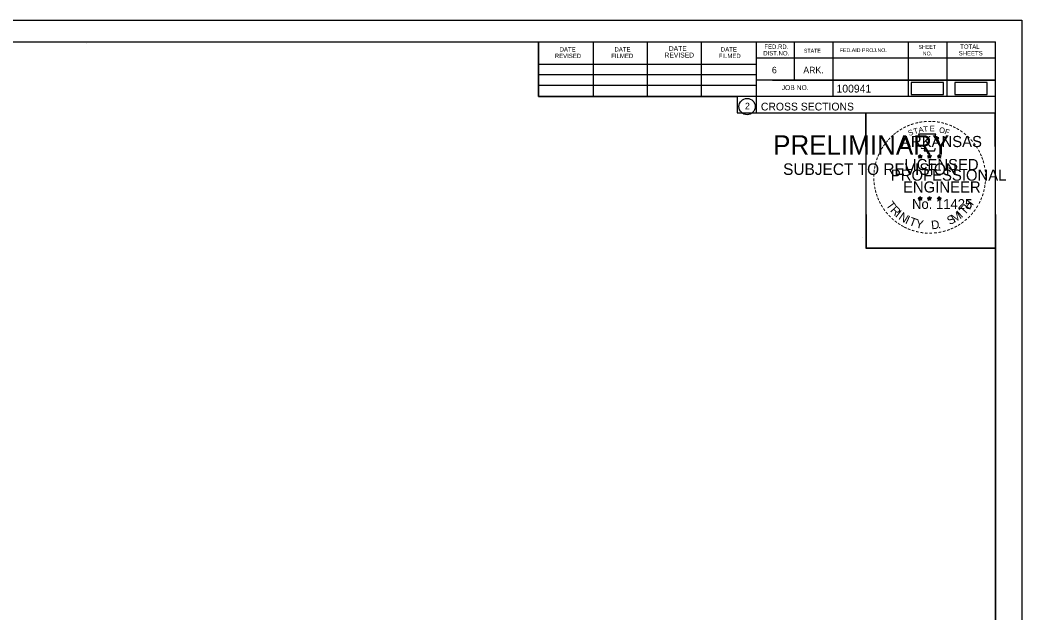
# Model space of a CAD drawing. Extents: x 1370538 to 1372872, y 376220 to 381127.
# Drawn here: x 1370691.2 to 1370871.5, y 377393.8 to 377500.5 of the extents above; entities that cross this region are included whole.
import ezdxf

# ---------------------------------------------------------------- set-up
doc = ezdxf.new("R2010")
doc.units = 0
for name, color, linetype in [('Default', 7, 'Continuous'), ('R_Border Notes', 7, 'Continuous'), ('R_No Plot', 7, 'Continuous'), ('T_Indications', 7, 'Continuous'), ('T_Notes', 7, 'Continuous')]:
    doc.layers.add(name, color=color, linetype=linetype)

msp = doc.modelspace()

# ---------------------------------------------------------------- linework, layer by layer
at = {"layer": 'Default'}
for points in [[(1370851.6, 377487.06), (1370857.43, 377487.06), (1370857.43, 377489.25), (1370851.6, 377489.25)], [(1370859.47, 377487.06), (1370865.3, 377487.06), (1370865.3, 377489.25), (1370859.47, 377489.25)]]:
    msp.add_lwpolyline(points, close=True, dxfattribs=at)
at = {"layer": 'R_Border Notes'}
for p, q in [((1370550.61, 377496.56), (1370866.79, 377496.56)), ((1370703.13, 377496.3), (1370703.13, 377496.3)), ((1370703.13, 377496.3), (1370703.13, 377496.3)), ((1370784.53, 377486.68), (1370784.53, 377496.56)), ((1370794.39, 377486.68), (1370794.39, 377496.36)), ((1370804.15, 377486.68), (1370804.15, 377496.36)), ((1370813.83, 377486.68), (1370813.83, 377496.36)), ((1370823.69, 377496.56), (1370823.69, 377483.76)), ((1370830.53, 377496.56), (1370830.53, 377489.62)), ((1370837.47, 377496.56), (1370837.47, 377486.68)), ((1370851.05, 377496.56), (1370851.05, 377486.68)), ((1370857.99, 377496.56), (1370857.99, 377486.68)), ((1370866.79, 377291.1), (1370866.79, 377496.56)), ((1370866.79, 377493.62), (1370823.69, 377493.62)), ((1370866.79, 377493.64), (1370866.79, 377493.64)), ((1370784.53, 377492.54), (1370823.69, 377492.54)), ((1370784.53, 377490.68), (1370823.69, 377490.68)), ((1370866.79, 377489.62), (1370823.69, 377489.62)), ((1370826.65, 377489.62), (1370866.79, 377489.62)), ((1370784.53, 377486.68), (1370784.53, 377488.74)), ((1370784.53, 377488.74), (1370823.69, 377488.74)), ((1370866.79, 377486.68), (1370784.53, 377486.68)), ((1370823.69, 377483.76), (1370866.79, 377483.76))]:
    msp.add_line(p, q, dxfattribs=at)
msp.add_circle((1370822.07, 377484.9), 1.47, dxfattribs=at)
at = {"layer": 'R_No Plot'}
for p, q in [((1370538.21, 377500.46), (1370871.54, 377500.46)), ((1370842.82, 377461.31), (1370842.82, 377461.31))]:
    msp.add_line(p, q, dxfattribs=at)
for points in [[(1370538.2, 377500.46), (1370871.54, 377500.46), (1370871.54, 377287.12), (1370538.2, 377287.12)], [(1370784.53, 377496.56), (1370784.53, 377486.68), (1370820.26, 377486.68), (1370820.26, 377483.76), (1370843.46, 377483.76), (1370843.46, 377459.43), (1370866.79, 377459.43), (1370866.79, 377291.1), (1370550.61, 377291.1), (1370550.61, 377496.56)], [(1370843.46, 377483.76), (1370866.67, 377483.76), (1370866.79, 377459.43), (1370843.58, 377459.43)]]:
    msp.add_lwpolyline(points, close=True, dxfattribs=at)
at = {"layer": 'T_Indications'}
for p, q in [((1370852.87, 377476.02), (1370853.22, 377475.91)), ((1370852.87, 377476.02), (1370853.12, 377475.97)), ((1370852.87, 377476.02), (1370853.11, 377475.9)), ((1370853, 377475.61), (1370853.22, 377475.91)), ((1370853, 377475.61), (1370853.13, 377475.86)), ((1370853, 377475.61), (1370853.22, 377475.83)), ((1370853.22, 377476.27), (1370853.18, 377476.02)), ((1370853.22, 377475.91), (1370853.22, 377476.27)), ((1370853.22, 377476.27), (1370853.27, 377476.02)), ((1370853.57, 377476.02), (1370853.22, 377475.91)), ((1370853.43, 377475.61), (1370853.22, 377475.91)), ((1370853.43, 377475.61), (1370853.22, 377475.83)), ((1370853.57, 377476.02), (1370853.28, 377475.97)), ((1370853.43, 377475.61), (1370853.3, 377475.9)), ((1370853.57, 377476.02), (1370853.36, 377475.92)), ((1370854.54, 377476.02), (1370854.89, 377475.91)), ((1370854.54, 377476.02), (1370854.79, 377475.97)), ((1370854.54, 377476.02), (1370854.78, 377475.9)), ((1370854.67, 377475.61), (1370854.89, 377475.91)), ((1370854.67, 377475.61), (1370854.8, 377475.86)), ((1370854.67, 377475.61), (1370854.89, 377475.83)), ((1370854.89, 377476.27), (1370854.85, 377476.02)), ((1370854.89, 377475.91), (1370854.89, 377476.27)), ((1370854.89, 377476.27), (1370854.94, 377476.02)), ((1370855.24, 377476.02), (1370854.89, 377475.91)), ((1370855.1, 377475.61), (1370854.89, 377475.91)), ((1370855.1, 377475.61), (1370854.89, 377475.83)), ((1370855.24, 377476.02), (1370854.95, 377475.97)), ((1370855.1, 377475.61), (1370854.97, 377475.9)), ((1370855.24, 377476.02), (1370855.03, 377475.92)), ((1370856.31, 377476.01), (1370856.65, 377475.9)), ((1370856.31, 377476.01), (1370856.56, 377475.96)), ((1370856.31, 377476.01), (1370856.54, 377475.89)), ((1370856.44, 377475.6), (1370856.65, 377475.9)), ((1370856.44, 377475.6), (1370856.56, 377475.84)), ((1370856.44, 377475.6), (1370856.65, 377475.82)), ((1370856.65, 377476.26), (1370856.61, 377476.01)), ((1370856.65, 377475.9), (1370856.65, 377476.26)), ((1370856.65, 377476.26), (1370856.7, 377476.01)), ((1370857, 377476.01), (1370856.65, 377475.9)), ((1370856.87, 377475.6), (1370856.65, 377475.9)), ((1370856.87, 377475.6), (1370856.65, 377475.81)), ((1370857, 377476.01), (1370856.72, 377475.96)), ((1370856.87, 377475.6), (1370856.73, 377475.89)), ((1370857, 377476.01), (1370856.8, 377475.91)), ((1370852.87, 377468.45), (1370853.22, 377468.34)), ((1370852.87, 377468.45), (1370853.12, 377468.4)), ((1370852.87, 377468.45), (1370853.1, 377468.32)), ((1370853, 377468.04), (1370853.22, 377468.34)), ((1370853, 377468.04), (1370853.13, 377468.28)), ((1370853, 377468.04), (1370853.21, 377468.26)), ((1370853.22, 377468.7), (1370853.18, 377468.45)), ((1370853.43, 377468.04), (1370853.21, 377468.25)), ((1370853.22, 377468.34), (1370853.22, 377468.7)), ((1370853.22, 377468.7), (1370853.27, 377468.45)), ((1370853.56, 377468.45), (1370853.22, 377468.34)), ((1370853.43, 377468.04), (1370853.22, 377468.34)), ((1370853.56, 377468.45), (1370853.28, 377468.4)), ((1370853.43, 377468.04), (1370853.29, 377468.33)), ((1370853.56, 377468.45), (1370853.36, 377468.34)), ((1370854.54, 377468.45), (1370854.89, 377468.34)), ((1370854.54, 377468.45), (1370854.79, 377468.4)), ((1370854.54, 377468.45), (1370854.77, 377468.32)), ((1370854.67, 377468.04), (1370854.89, 377468.34)), ((1370854.67, 377468.04), (1370854.8, 377468.28)), ((1370854.67, 377468.04), (1370854.88, 377468.26)), ((1370854.89, 377468.7), (1370854.84, 377468.45)), ((1370855.1, 377468.04), (1370854.88, 377468.25)), ((1370854.89, 377468.34), (1370854.89, 377468.7)), ((1370854.89, 377468.7), (1370854.93, 377468.45)), ((1370855.23, 377468.45), (1370854.89, 377468.34)), ((1370855.1, 377468.04), (1370854.89, 377468.34)), ((1370855.23, 377468.45), (1370854.95, 377468.4)), ((1370855.1, 377468.04), (1370854.96, 377468.33)), ((1370855.23, 377468.45), (1370855.03, 377468.34)), ((1370856.3, 377468.44), (1370856.65, 377468.33)), ((1370856.3, 377468.44), (1370856.56, 377468.39)), ((1370856.3, 377468.44), (1370856.54, 377468.31)), ((1370856.44, 377468.03), (1370856.65, 377468.33)), ((1370856.44, 377468.03), (1370856.56, 377468.27)), ((1370856.44, 377468.03), (1370856.65, 377468.25)), ((1370856.65, 377468.69), (1370856.61, 377468.44)), ((1370856.65, 377468.33), (1370856.65, 377468.69)), ((1370856.65, 377468.69), (1370856.7, 377468.44)), ((1370857, 377468.44), (1370856.65, 377468.33)), ((1370856.87, 377468.03), (1370856.65, 377468.33)), ((1370856.87, 377468.03), (1370856.65, 377468.24)), ((1370857, 377468.44), (1370856.71, 377468.39)), ((1370856.87, 377468.03), (1370856.73, 377468.32)), ((1370857, 377468.44), (1370856.8, 377468.33))]:
    msp.add_line(p, q, dxfattribs=at)
for points in [[(1370852.91, 377479.9), (1370853.18, 377479.07)], [(1370856.42, 377478.98), (1370856.57, 377479.26), (1370855.88, 377479.24), (1370856.03, 377479.9), (1370852.91, 377479.9)], [(1370853.4, 377477.47), (1370853.4, 377477.39), (1370853.97, 377477.37), (1370853.91, 377476.9), (1370855.78, 377476.9), (1370855.98, 377477.43)], [(1370853.22, 377476.27), (1370853.43, 377475.61), (1370852.87, 377476.02), (1370853.57, 377476.02), (1370853, 377475.61), (1370853.22, 377476.27)], [(1370854.89, 377476.27), (1370855.1, 377475.61), (1370854.54, 377476.02), (1370855.24, 377476.02), (1370854.67, 377475.61), (1370854.89, 377476.27)], [(1370856.65, 377476.26), (1370856.87, 377475.6), (1370856.31, 377476.01), (1370857, 377476.01), (1370856.44, 377475.6), (1370856.65, 377476.26)], [(1370853.22, 377468.7), (1370853.43, 377468.04), (1370852.87, 377468.45), (1370853.56, 377468.45), (1370853, 377468.04), (1370853.22, 377468.7)], [(1370854.89, 377468.7), (1370855.1, 377468.04), (1370854.54, 377468.45), (1370855.23, 377468.45), (1370854.67, 377468.04), (1370854.89, 377468.7)], [(1370856.65, 377468.69), (1370856.87, 377468.03), (1370856.3, 377468.44), (1370857, 377468.44), (1370856.44, 377468.03), (1370856.65, 377468.69)]]:
    msp.add_lwpolyline(points, dxfattribs=at)
for centre, radius in [((1370853.22, 377475.91), 0.172), ((1370853.22, 377475.91), 0.145), ((1370853.22, 377475.91), 0.116), ((1370853.22, 377475.91), 0.0991), ((1370853.22, 377475.91), 0.0747), ((1370853.22, 377475.91), 0.0495), ((1370853.22, 377475.91), 0.0296), ((1370854.89, 377475.91), 0.172), ((1370854.89, 377475.91), 0.145), ((1370854.89, 377475.91), 0.116), ((1370854.89, 377475.91), 0.0991), ((1370854.89, 377475.91), 0.0747), ((1370854.89, 377475.91), 0.0495), ((1370854.89, 377475.91), 0.0296), ((1370856.65, 377475.9), 0.172), ((1370856.65, 377475.9), 0.145), ((1370856.65, 377475.9), 0.116), ((1370856.65, 377475.9), 0.0991), ((1370856.65, 377475.9), 0.0747), ((1370856.65, 377475.9), 0.0495), ((1370856.65, 377475.9), 0.0296), ((1370853.22, 377468.33), 0.172), ((1370853.22, 377468.33), 0.145), ((1370853.22, 377468.33), 0.116), ((1370853.22, 377468.33), 0.0991), ((1370853.22, 377468.33), 0.0747), ((1370853.22, 377468.33), 0.0495), ((1370853.22, 377468.33), 0.0296), ((1370854.88, 377468.33), 0.172), ((1370854.88, 377468.33), 0.145), ((1370854.88, 377468.33), 0.116), ((1370854.88, 377468.33), 0.0991), ((1370854.88, 377468.33), 0.0747), ((1370854.88, 377468.33), 0.0495), ((1370854.88, 377468.33), 0.0296), ((1370856.65, 377468.32), 0.172), ((1370856.65, 377468.32), 0.145), ((1370856.65, 377468.32), 0.116), ((1370856.65, 377468.32), 0.0991), ((1370856.65, 377468.32), 0.0747), ((1370856.65, 377468.32), 0.0495), ((1370856.65, 377468.32), 0.0296)]:
    msp.add_circle(centre, radius, dxfattribs=at)

# ---------------------------------------------------------------- texts
at = {"layer": 'R_Border Notes'}
for s, height, p in [('DATE', 0.782, (1370788.33, 377494.8)), ('DATE', 0.782, (1370798.19, 377494.8)), ('REVISED', 0.879, (1370807.19, 377493.72)), ('DATE', 0.879, (1370807.97, 377494.9)), ('DATE', 0.782, (1370817.35, 377494.8)), ('DIST.NO.', 0.782, (1370824.97, 377494.1)), ('FED.RD.', 0.782, (1370825.17, 377495.28)), ('STATE', 0.684, (1370832.29, 377494.6)), ('FED.AID PROJ.NO.', 0.684, (1370838.75, 377494.7)), ('SHEET', 0.684, (1370852.91, 377495.28)), ('NO.', 0.684, (1370853.69, 377494.1)), ('SHEETS', 0.782, (1370860.15, 377494.1)), ('TOTAL', 0.782, (1370860.43, 377495.28)), ('REVISED', 0.782, (1370787.45, 377493.62)), ('FILMED', 0.782, (1370797.61, 377493.62)), ('FILMED', 0.782, (1370816.95, 377493.62)), ('6', 1.17, (1370826.53, 377490.88)), ('ARK.', 1.172, (1370832.19, 377490.88)), ('JOB NO.', 0.879, (1370828.29, 377487.86)), ('100941', 1.4, (1370838.16, 377487.42)), ('2', 1.17, (1370821.69, 377484.41)), ('CROSS SECTIONS', 1.4, (1370824.55, 377484.19))]:
    msp.add_text(s, height=height, rotation=360, dxfattribs=at).set_placement(p)
at = {"layer": 'T_Indications'}
for s, height, rotation, p in [('-', 1.6, 19.1761, (1370851.66, 377481.02)), ('-', 1.6, 13.6301, (1370852.41, 377481.27)), ('-', 1.6, 10.2193, (1370853.09, 377481.43)), ('-', 1.6, 5.8968, (1370853.82, 377481.54)), ('-', 1.6, 0.1862, (1370854.59, 377481.61)), ('-', 1.6, 357.743, (1370855.31, 377481.6)), ('-', 1.6, 352.1617, (1370856.06, 377481.54)), ('-', 1.6, 347.2049, (1370856.78, 377481.43)), ('-', 1.6, 342.3362, (1370857.41, 377481.27)), ('-', 1.6, 38.9507, (1370848.74, 377479.3)), ('-', 1.6, 36.2317, (1370849.22, 377479.67)), ('-', 1.6, 34.0636, (1370849.8, 377480.07)), ('-', 1.6, 28.7918, (1370850.39, 377480.44)), ('-', 1.6, 24.3072, (1370851.03, 377480.76)), ('S', 1, 21.594, (1370851.27, 377479.58)), ('T', 1, 16.4036, (1370852.18, 377479.91)), ('A', 1, 11.2132, (1370853.01, 377480.16)), ('T', 1, 6.0228, (1370853.86, 377480.32)), ('E', 1, 0.8323, (1370854.96, 377480.43)), ('O', 1, 350.4515, (1370856.57, 377480.22)), ('F', 1, 340.0707, (1370857.52, 377480)), ('-', 1.6, 337.8551, (1370858.15, 377481.05)), ('-', 1.6, 334.1211, (1370858.78, 377480.78)), ('-', 1.6, 329.6409, (1370859.36, 377480.49)), ('-', 1.6, 325.8627, (1370860, 377480.13)), ('-', 1.6, 320.5297, (1370860.61, 377479.71)), ('-', 1.6, 54.2325, (1370847.05, 377477.35)), ('-', 1.6, 50.6142, (1370847.46, 377477.91)), ('-', 1.6, 48.423, (1370847.86, 377478.4)), ('-', 1.6, 42.9622, (1370848.31, 377478.88)), ('ARKANSAS', 2, 360, (1370849.77, 377477.61)), ('-', 1.6, 315.5786, (1370861.21, 377479.22)), ('-', 1.6, 309.8797, (1370861.78, 377478.67)), ('-', 1.6, 306.6522, (1370862.3, 377478.07)), ('-', 1.6, 67.7743, (1370846.15, 377475.6)), ('-', 1.6, 62.8713, (1370846.41, 377476.21)), ('-', 1.6, 58.0706, (1370846.72, 377476.82)), ('-', 1.4, 303.6753, (1370862.79, 377477.5)), ('-', 1.6, 299.6684, (1370863.11, 377476.89)), ('-', 1.6, 294.6628, (1370863.43, 377476.28)), ('-', 1.6, 75.461, (1370845.73, 377474.25)), ('-', 1.6, 72.3945, (1370845.93, 377474.97)), ('LICENSED', 2, 360, (1370850.36, 377473.46)), ('DWB', 0.01, 360, (1370853.21, 377475.9)), ('DWB', 0.01, 360, (1370854.88, 377475.9)), ('DWB', 0.01, 360, (1370856.64, 377475.89)), ('-', 1.6, 290.5728, (1370863.69, 377475.7)), ('-', 1.6, 285.1233, (1370863.92, 377475.12)), ('-', 1.6, 85.1863, (1370845.52, 377472.85)), ('-', 1.6, 81.2013, (1370845.6, 377473.54)), ('PROFESSIONAL', 2, 360, (1370847.94, 377471.56)), ('-', 1.6, 280.5493, (1370864.12, 377474.38)), ('-', 1.6, 276.5962, (1370864.28, 377473.61)), ('-', 1.6, 274.3301, (1370864.34, 377472.89)), ('-', 1.6, 94.1959, (1370845.53, 377471.42)), ('-', 1.6, 89.0622, (1370845.5, 377472.15)), ('-', 1.6, 98.9479, (1370845.61, 377470.75)), ('ENGINEER', 2, 360, (1370850.13, 377469.43)), ('-', 1.6, 263.5172, (1370864.36, 377471.59)), ('-', 1.6, 269.9407, (1370864.38, 377472.26)), ('-', 1.6, 101.7149, (1370845.74, 377470.02)), ('-', 1.6, 105.4578, (1370845.9, 377469.43)), ('-', 1.6, 109.0874, (1370846.12, 377468.8)), ('-', 1.6, 252.8681, (1370864, 377469.54)), ('-', 1.6, 255.7626, (1370864.18, 377470.26)), ('-', 1.6, 260.9953, (1370864.29, 377470.94)), ('-', 1.6, 114.0643, (1370846.37, 377468.2)), ('-', 1.6, 115.7289, (1370846.68, 377467.58)), ('T', 1.54, 306.0406, (1370846.98, 377467.17)), ('No. 11425', 1.757, 360, (1370851.75, 377466.48)), ('DWB', 0.01, 360, (1370853.2, 377468.33)), ('DWB', 0.01, 360, (1370854.87, 377468.33)), ('DWB', 0.01, 360, (1370856.64, 377468.32)), ('H', 1.54, 54.6088, (1370862.1, 377466.21)), ('-', 1.6, 244.6197, (1370863.51, 377468.24)), ('-', 1.6, 247.8887, (1370863.77, 377468.87)), ('-', 1.6, 120.4471, (1370847.03, 377467)), ('-', 1.6, 125.8934, (1370847.44, 377466.43)), ('-', 1.6, 130.7181, (1370847.9, 377465.88)), ('R', 1.54, 314.005, (1370847.74, 377466.13)), ('I', 1.54, 321.9694, (1370848.64, 377465.19)), ('N', 1.54, 326.5002, (1370849.21, 377464.72)), ('M', 1.54, 32.6563, (1370859.36, 377463.94)), ('I', 1.54, 42.1136, (1370860.64, 377464.79)), ('T', 1.54, 46.6444, (1370861.21, 377465.27)), ('-', 1.6, 231.2538, (1370862.29, 377466.27)), ('-', 1.6, 233.8452, (1370862.72, 377466.83)), ('-', 1.6, 239.0712, (1370863.12, 377467.49)), ('-', 1.6, 134.2238, (1370848.42, 377465.34)), ('-', 1.6, 138.9338, (1370848.94, 377464.87)), ('-', 1.6, 144.6463, (1370849.5, 377464.47)), ('-', 1.6, 148.0898, (1370850.06, 377464.1)), ('I', 1.54, 335.3603, (1370850.41, 377463.94)), ('T', 1.54, 339.8912, (1370851.08, 377463.61)), ('Y', 1.54, 347.8556, (1370852.29, 377463.16)), ('D', 1.54, 6.3969, (1370855.28, 377462.8)), ('S', 1.54, 26.9312, (1370858.52, 377463.54)), ('-', 1.6, 212.2491, (1370860.2, 377464.34)), ('-', 1.6, 215.7363, (1370860.74, 377464.72)), ('-', 1.6, 221.0851, (1370861.28, 377465.2)), ('-', 1.6, 225.7653, (1370861.81, 377465.7)), ('-', 1.6, 151.5704, (1370850.64, 377463.77)), ('-', 1.6, 154.6002, (1370851.16, 377463.52)), ('-', 1.6, 158.5612, (1370851.78, 377463.27)), ('-', 1.6, 162.7983, (1370852.47, 377463.06)), ('-', 1.6, 167.5555, (1370853.19, 377462.89)), ('-', 1.6, 173.1155, (1370853.96, 377462.78)), ('-', 1.6, 176.5183, (1370854.71, 377462.73)), ('-', 1.6, 181.5918, (1370855.45, 377462.75)), ('-', 1.6, 185.8167, (1370856.26, 377462.83)), ('-', 1.6, 191.2858, (1370856.99, 377462.96)), ('.', 1.54, 13.7642, (1370856.47, 377462.93)), ('-', 1.6, 195.4743, (1370857.72, 377463.16)), ('-', 1.6, 200.7184, (1370858.4, 377463.4)), ('-', 1.6, 204.2516, (1370859.02, 377463.67)), ('-', 1.6, 207.3568, (1370859.64, 377463.99))]:
    msp.add_text(s, height=height, rotation=rotation, dxfattribs=at).set_placement(p)
at = {"layer": 'T_Notes'}
for s, height, p in [('PRELIMINARY', 3.5, (1370826.74, 377476.23)), ('DWB', 0.01, (1370827.48, 377478.08)), ('SUBJECT TO REVISION', 2.0751, (1370828.55, 377472.6))]:
    msp.add_text(s, height=height, rotation=360, dxfattribs=at).set_placement(p)

doc.saveas('drawing.dxf')
